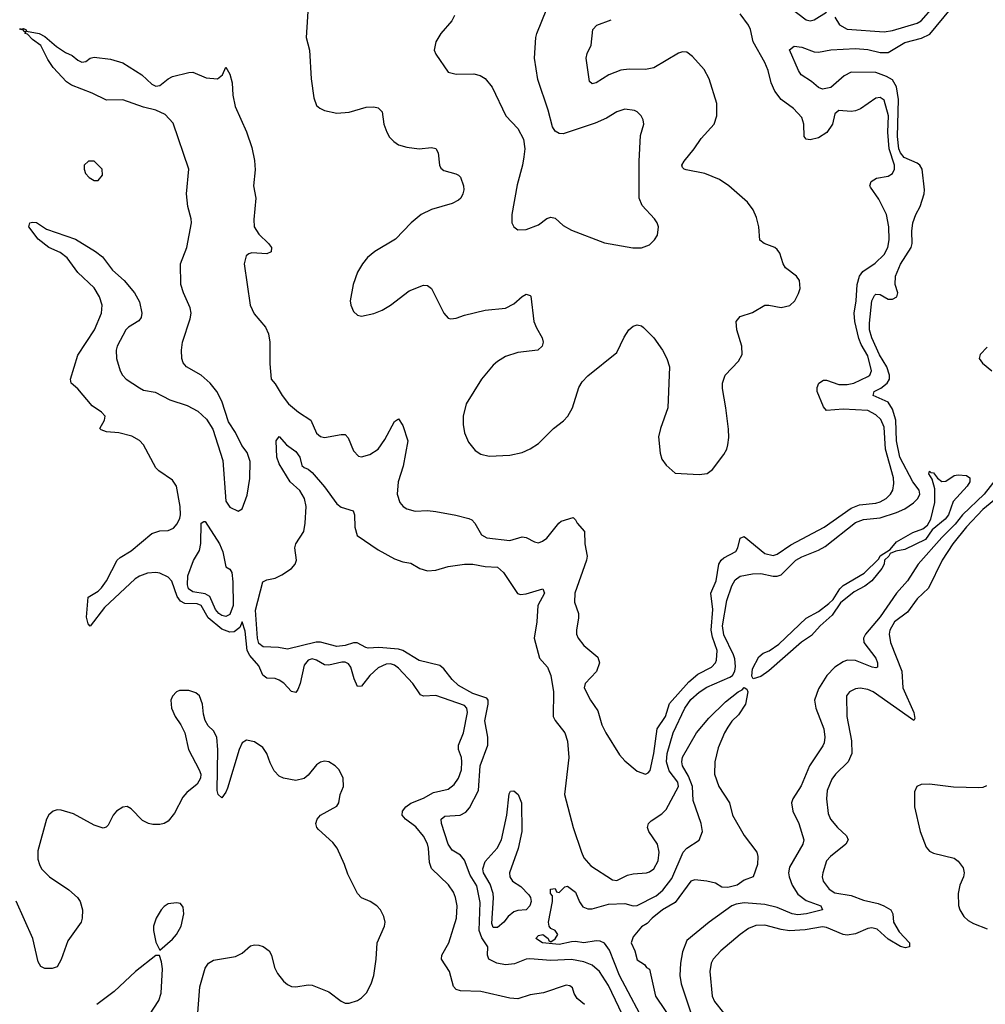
# Model space of a CAD drawing. Header units: inches. Extents: x 1649636 to 1815363, y 506543 to 641975.
# Tile 436 of 656: x 1740388 to 1745082, y 623291 to 628077. Entities that reach past the tile are written whole.
import ezdxf

# ---------------------------------------------------------------- set-up
doc = ezdxf.new("R2010")
doc.units = ezdxf.units.IN
doc.header["$MEASUREMENT"] = 0
doc.layers.add('B7642', color=7, linetype='Continuous')

msp = doc.modelspace()

# ---------------------------------------------------------------- linework, layer by layer
at = {"layer": 'B7642', "color": 5}
for points, elevation in [([(1741791.8, 628168.2), (1741780.4, 627990), (1741796.9, 627930), (1741805.1, 627790), (1741817.8, 627697.8), (1741830, 627660.5), (1741846.5, 627646.5), (1741870, 627635.8), (1741930, 627623.1), (1741990, 627627.9), (1742072.7, 627652.7), (1742110, 627654), (1742130, 627648.4), (1742150.4, 627630), (1742158, 627570), (1742171.8, 627530), (1742186, 627506), (1742205.8, 627485.8), (1742230, 627468.7), (1742270, 627457), (1742330, 627450.3), (1742390, 627455.3), (1742410, 627450.4), (1742422, 627430), (1742428.5, 627370), (1742435.8, 627355.8), (1742450, 627343.8), (1742508.7, 627328.7), (1742521.1, 627321.1), (1742531.4, 627311.4), (1742544.9, 627270), (1742547.6, 627250), (1742542.3, 627230), (1742531.7, 627210), (1742520.2, 627199.8), (1742490, 627184.4), (1742390, 627154.8), (1742339.3, 627130), (1742290.3, 627090), (1742214.9, 627010), (1742113.7, 626950), (1742078.7, 626921.3), (1742053.8, 626890), (1742030.3, 626850), (1742009, 626790), (1741994.4, 626710), (1741997.1, 626690), (1742010, 626658.8), (1742030, 626640.5), (1742050, 626636.4), (1742110, 626648.8), (1742150, 626664.6), (1742190, 626688.8), (1742281.4, 626758.6), (1742350, 626787.4), (1742370, 626785.3), (1742390, 626770.4), (1742450.4, 626650), (1742470, 626626), (1742483.1, 626623.1), (1742510, 626626.3), (1742550, 626640.8), (1742650, 626664.7), (1742750, 626675.6), (1742790, 626695.6), (1742830, 626731.8), (1742850, 626743.1), (1742870, 626737.3), (1742872.6, 626732.6), (1742887, 626610), (1742899.3, 626579.3), (1742928.4, 626530), (1742932.2, 626510), (1742928.2, 626490), (1742906, 626470), (1742810, 626458.8), (1742750, 626440.3), (1742710, 626415.6), (1742690, 626397.2), (1742632.4, 626330), (1742558.6, 626210), (1742543.8, 626150), (1742542.9, 626110), (1742549.4, 626069.4), (1742570, 626023.8), (1742602.5, 625982.5), (1742630, 625965.3), (1742670, 625955), (1742770, 625960.7), (1742830, 625972.6), (1742870, 625991.4), (1742910, 626017.8), (1742982, 626090), (1743032, 626128), (1743052.4, 626150), (1743075.3, 626190), (1743105.3, 626290), (1743122.4, 626317.6), (1743150, 626345.7), (1743290, 626459.1), (1743326.1, 626533.9), (1743349.6, 626570), (1743370, 626588.2), (1743390, 626594.4), (1743410, 626588.4), (1743420.2, 626580.2), (1743470, 626530.4), (1743513.1, 626470), (1743533.8, 626430), (1743546.9, 626390), (1743539.1, 626190), (1743502.8, 626090), (1743492.9, 626050), (1743501.7, 625970), (1743510, 625941), (1743530, 625911.3), (1743573.4, 625873.4), (1743690, 625865.7), (1743730, 625870.4), (1743756.3, 625890), (1743810, 625963), (1743824.7, 625990), (1743829.7, 626010), (1743834.3, 626045.7), (1743832.6, 626087.4), (1743821, 626190), (1743804.2, 626284.2), (1743804, 626310), (1743816.3, 626350), (1743882.2, 626417.8), (1743899.7, 626450), (1743898.5, 626490), (1743873.7, 626570), (1743871.2, 626610), (1743890, 626634.6), (1743950, 626654.3), (1744010, 626688.8), (1744030, 626690.3), (1744090, 626678.9), (1744132.1, 626687.9), (1744155.6, 626710), (1744174.3, 626745.7), (1744182, 626770), (1744178.7, 626810), (1744164.5, 626830), (1744110, 626871.8), (1744098.3, 626890), (1744082.2, 626942.2), (1744070, 626960.7), (1744058, 626970), (1744006.6, 626990), (1743985.8, 627005.8), (1743981.4, 627070), (1743970, 627115.1), (1743953.7, 627153.7), (1743925.7, 627190), (1743835.1, 627270), (1743790, 627300.3), (1743718, 627330), (1743626.8, 627346.8), (1743617.2, 627350), (1743610, 627359), (1743606.6, 627370), (1743617.7, 627390), (1743667.1, 627450), (1743700.7, 627499.3), (1743763.1, 627570), (1743777.2, 627610), (1743777.3, 627670), (1743739.8, 627790), (1743714.6, 627834.6), (1743658.9, 627898.9), (1743630, 627919.5), (1743610, 627920.7), (1743590, 627914), (1743470, 627842.8), (1743430, 627835), (1743350, 627837), (1743310, 627831.2), (1743251.7, 627810), (1743190, 627770.9), (1743170, 627765.7), (1743157.5, 627777.5), (1743141.5, 627890), (1743146.9, 627913.1), (1743165.7, 627954.3), (1743173.3, 628030), (1743193.6, 628050), (1743262.6, 628077.4)], 620), ([(1743133.3, 623290), (1743098.4, 623318.4), (1743083.3, 623343.3), (1743075.1, 623370), (1743061.3, 623381.3), (1743044.1, 623384.1), (1742933.7, 623346.3), (1742870, 623336.4), (1742810, 623318), (1742770, 623320.9), (1742630, 623353.5), (1742530, 623356.4), (1742510, 623363), (1742497.4, 623377.4), (1742477.8, 623450), (1742438.2, 623510), (1742439.4, 623530), (1742473.8, 623590), (1742511.7, 623710), (1742514.6, 623770), (1742506.8, 623810), (1742495.9, 623835.9), (1742472, 623872), (1742390.4, 623950.4), (1742379.7, 623979.7), (1742375.8, 624050), (1742370, 624071.1), (1742350, 624108.7), (1742314.2, 624154.2), (1742263.5, 624190), (1742246.4, 624210), (1742248.9, 624230), (1742264.6, 624250), (1742290, 624268.8), (1742350, 624293.1), (1742399.3, 624320.7), (1742470, 624336.6), (1742499.9, 624360.1), (1742521.7, 624390), (1742535, 624430), (1742537.6, 624470), (1742536.3, 624490), (1742521, 624530), (1742520.2, 624550), (1742544.5, 624610), (1742564.9, 624710), (1742561.9, 624730), (1742550, 624742.7), (1742410, 624792.3), (1742350, 624789), (1742335.8, 624795.8), (1742299, 624850), (1742230, 624924.8), (1742210, 624939.6), (1742190, 624945.8), (1742170, 624944.9), (1742130, 624927.2), (1742090, 624889.8), (1742050, 624837.4), (1742030, 624836.4), (1742013.3, 624873.3), (1741996.9, 624930), (1741986.1, 624946.1), (1741970, 624954), (1741953.3, 624953.3), (1741890, 624939.3), (1741870, 624940.5), (1741830, 624963.7), (1741810, 624969.8), (1741790, 624963.1), (1741770, 624938.7), (1741751.8, 624850), (1741739.2, 624820.8), (1741730, 624807.2), (1741710, 624811.7), (1741671.3, 624851.3), (1741650, 624866.2), (1741630, 624874.1), (1741590, 624876.2), (1741570.4, 624890.4), (1741550, 624936.5), (1741505.9, 624985.9), (1741493.9, 625010), (1741484.3, 625104.3), (1741470, 625149.6), (1741457.6, 625122.4), (1741430, 625101.1), (1741410, 625099.5), (1741370, 625114.2), (1741304.3, 625170), (1741270, 625230.3), (1741250, 625237.1), (1741190, 625239.2), (1741170.2, 625250.2), (1741153.5, 625273.5), (1741128.2, 625348.2), (1741110, 625367.7), (1741070, 625387.1), (1741050, 625390.6), (1741010, 625387.2), (1740970, 625372.3), (1740950, 625358.7), (1740800.4, 625219.6), (1740730, 625129.4), (1740720.1, 625140.1), (1740713.4, 625173.4), (1740720.5, 625270), (1740770, 625299.6), (1740785.4, 625314.6), (1740810.5, 625349.5), (1740862.4, 625450), (1740876.4, 625463.6), (1740930, 625495), (1741030, 625580.1), (1741070, 625592.7), (1741110, 625593.7), (1741134.9, 625605.1), (1741152.9, 625627.1), (1741165.7, 625654.3), (1741169.8, 625670.2), (1741167.3, 625710), (1741149.8, 625810), (1741130, 625838), (1741063.7, 625883.7), (1741050, 625898.2), (1740990, 626010.8), (1740970, 626032.4), (1740932.9, 626052.9), (1740870, 626068.7), (1740810, 626073.8), (1740784, 626084), (1740778, 626090), (1740799.8, 626130), (1740802.9, 626150), (1740785.2, 626170), (1740740.7, 626200.7), (1740670, 626283.4), (1740638, 626310), (1740635, 626330), (1740670, 626446.4), (1740751.7, 626570), (1740786.3, 626650), (1740788.2, 626690), (1740776.2, 626730), (1740750, 626774.5), (1740670, 626848.4), (1740619.5, 626919.5), (1740585.4, 626945.4), (1740529.7, 626970), (1740477.6, 627010), (1740432.3, 627070), (1740437.2, 627090), (1740450, 627093.8), (1740470, 627091), (1740518.6, 627058.6), (1740658.5, 627010), (1740755.8, 626950), (1740790, 626924.2), (1740839.7, 626859.7), (1740895.2, 626810), (1740946.4, 626750), (1740970, 626706.4), (1740981.9, 626650), (1740977.8, 626630), (1740966.8, 626613.2), (1740917, 626583), (1740903.3, 626570), (1740862, 626490), (1740857.7, 626470), (1740859, 626430), (1740876.8, 626370), (1740887.7, 626350), (1740906, 626330), (1740970, 626287.3), (1740990, 626277.1), (1741046.1, 626266.1), (1741117.1, 626230), (1741202, 626202), (1741254.1, 626174.1), (1741295.6, 626135.6), (1741327.5, 626087.5), (1741375, 625935), (1741390, 625737.3), (1741410, 625707.4), (1741450, 625688.8), (1741470, 625698.7), (1741493.9, 625766.1), (1741507, 625847), (1741508.8, 625928.8), (1741493.3, 625973.3), (1741468.1, 626008.1), (1741437.4, 626070), (1741403.1, 626123.1), (1741370, 626222.9), (1741346, 626270), (1741313.6, 626310), (1741270, 626348.9), (1741198.3, 626390), (1741182.4, 626410), (1741176.8, 626430), (1741175.3, 626470), (1741179.8, 626510), (1741217, 626623), (1741221, 626650), (1741216.4, 626676.4), (1741184, 626750), (1741171.9, 626790), (1741169.8, 626889.8), (1741200.2, 626970), (1741222.7, 627090), (1741221.6, 627110), (1741205.5, 627170), (1741199.6, 627230), (1741210.8, 627350), (1741134.5, 627574.5), (1741095.8, 627615.8), (1741050, 627638), (1740990, 627651.6), (1740890, 627687.3), (1740810, 627685.7), (1740739.6, 627719.6), (1740639.1, 627759.1), (1740615.6, 627775.6), (1740550, 627844.5), (1740524.4, 627884.4), (1740491.3, 627951.3), (1740450, 627980.7), (1740426.5, 628006.5), (1740415.3, 628010), (1740418, 628018), (1740410, 628018), (1740406.6, 628026.6), (1740389.1, 628030.9), (1740390, 628034), (1740391.1, 628031.1), (1740405.6, 628034.4), (1740418, 628030), (1740421, 628021), (1740482.8, 628010), (1740510, 627994.9), (1740566.8, 627946.8), (1740610, 627917.6), (1740643.4, 627903.4), (1740670, 627880.7), (1740690, 627870.8), (1740710, 627874.8), (1740730, 627890.8), (1740750, 627894.8), (1740830, 627884.9), (1740890, 627868.4), (1740982, 627810), (1741030, 627764.2), (1741050, 627753.6), (1741070, 627757.5), (1741109.5, 627790.5), (1741130, 627801), (1741210, 627821.4), (1741230, 627821.5), (1741294.6, 627794.6), (1741349.9, 627790.1), (1741374.6, 627810), (1741390, 627846), (1741410, 627812.2), (1741421.6, 627770), (1741424.8, 627710), (1741435.3, 627655.3), (1741490, 627532.7), (1741516.1, 627456.1), (1741530, 627392.2), (1741532.3, 627347.7), (1741524.3, 627270), (1741535.9, 627210), (1741526.1, 627106.1), (1741528.4, 627070), (1741550, 627034.9), (1741597.3, 626990), (1741611.6, 626970), (1741611, 626949), (1741590, 626938.4), (1741516.3, 626943.7), (1741501.1, 626938.9), (1741489.5, 626930), (1741479.8, 626890), (1741509, 626689), (1741527.5, 626647.6), (1741582.7, 626582.7), (1741597.7, 626550), (1741603.3, 626510), (1741604.3, 626404.3), (1741610.5, 626330), (1741630, 626307.7), (1741664.1, 626250), (1741694.6, 626210), (1741743, 626170), (1741803.8, 626130), (1741830, 626066.5), (1741850, 626050.3), (1741870, 626045.8), (1741950, 626061.3), (1741970, 626061.1), (1741984.6, 626044.6), (1742010, 625982), (1742035.3, 625955.3), (1742050, 625952), (1742090, 625963.2), (1742130, 625989), (1742163.2, 626036.8), (1742210, 626124.4), (1742230, 626137.1), (1742250, 626104.9), (1742275.3, 626030), (1742252.5, 625907.5), (1742227.8, 625830), (1742223.2, 625770), (1742235.3, 625730), (1742251.2, 625711.2), (1742270, 625698.9), (1742310, 625688.3), (1742370, 625691.1), (1742410, 625687.1), (1742508.7, 625668.7), (1742571.8, 625651.8), (1742585.4, 625645.4), (1742601.1, 625630), (1742632.6, 625572.6), (1742658.5, 625558.5), (1742770, 625545.8), (1742830, 625563.6), (1742850, 625560.3), (1742890, 625538.9), (1742910, 625534.9), (1742930, 625541.7), (1742950, 625556.5), (1743008.2, 625630), (1743020.7, 625639.3), (1743077.5, 625657.5), (1743090, 625646.7), (1743098.4, 625630), (1743132.9, 625590), (1743134.5, 625530), (1743146, 625470), (1743142.7, 625450), (1743086.7, 625290), (1743085.3, 625245.3), (1743103.6, 625190), (1743105, 625170), (1743093.8, 625110), (1743094.3, 625090), (1743102.8, 625070), (1743130, 625035.3), (1743198.6, 624978.6), (1743206.7, 624950), (1743191.8, 624908.2), (1743136.4, 624850), (1743132.2, 624830), (1743162, 624770), (1743198.2, 624718.2), (1743217.8, 624650), (1743236.5, 624610), (1743303, 624503), (1743330, 624474.3), (1743390, 624424.9), (1743430, 624410.3), (1743443.3, 624416.7), (1743452.5, 624427.5), (1743470.6, 624509.4), (1743487.1, 624630), (1743526.5, 624690), (1743547, 624753), (1743640.8, 624859.2), (1743684.9, 624895.1), (1743751.4, 624930), (1743769.3, 624950), (1743775.7, 624964.3), (1743778.1, 625010), (1743755.2, 625075.2), (1743749, 625109), (1743757.8, 625210), (1743747, 625290), (1743773.9, 625350), (1743785.6, 625430), (1743797, 625450), (1743810, 625461.2), (1743868.3, 625491.7), (1743878.3, 625510), (1743890, 625556.4), (1743910, 625564.5), (1744010, 625482.5), (1744050, 625473.3), (1744070, 625478.4), (1744136.1, 625523.9), (1744297.5, 625610), (1744430, 625702.3), (1744470, 625718.7), (1744550, 625726.8), (1744570, 625733.2), (1744599.8, 625750), (1744620.9, 625770), (1744631.9, 625790), (1744637.2, 625822.8), (1744635.2, 625850), (1744596.8, 625990), (1744590, 626096.9), (1744573.3, 626133.3), (1744550, 626156.1), (1744510, 626176.7), (1744390, 626184.3), (1744310, 626176.8), (1744294.8, 626194.8), (1744264.7, 626270), (1744264.7, 626290), (1744272.8, 626310), (1744295.8, 626324.2), (1744310, 626325), (1744370, 626304.5), (1744410, 626303.7), (1744442.9, 626310), (1744510, 626342.2), (1744520.3, 626350), (1744529, 626370), (1744510, 626443.1), (1744477.8, 626497.8), (1744466.8, 626526.8), (1744447.7, 626610), (1744444.3, 626650), (1744453.9, 626710), (1744459.3, 626790), (1744469.9, 626830), (1744486.9, 626853.1), (1744546.9, 626893.1), (1744590, 626936), (1744607.1, 626970), (1744613.6, 627006.4), (1744612.4, 627070), (1744600.9, 627130), (1744564.4, 627204.4), (1744522.8, 627262.8), (1744519.6, 627270), (1744526, 627290), (1744553.4, 627306.6), (1744610, 627317.1), (1744630.8, 627330), (1744640.7, 627350), (1744639.9, 627370), (1744614.5, 627450), (1744607.6, 627530), (1744611.8, 627610), (1744590, 627686), (1744570, 627699.1), (1744550, 627696), (1744475.6, 627644.4), (1744450, 627633.7), (1744430, 627630.9), (1744370, 627636.5), (1744350, 627619.7), (1744338.3, 627570), (1744311.3, 627528.7), (1744270, 627503.4), (1744230, 627493.5), (1744210, 627495.8), (1744200.3, 627510), (1744199.8, 627570), (1744190, 627601.6), (1744150, 627646.2), (1744090, 627689.8), (1744058.5, 627730), (1744040.3, 627770), (1744026.3, 627830), (1744010.5, 627870), (1743952.5, 627970), (1743939.7, 628030), (1743930.4, 628050), (1743890, 628105.6)], 580), ([(1743350, 623172.1), (1743250, 623382.4), (1743206, 623450), (1743170, 623480.2), (1743130, 623496.7), (1743070, 623509), (1742970, 623503.6), (1742868.3, 623511.7), (1742850, 623509.8), (1742792.4, 623487.6), (1742750, 623483.4), (1742707.3, 623490), (1742668.4, 623510), (1742662, 623530), (1742663.7, 623570), (1742634, 623614), (1742621, 623650), (1742626.3, 623786.3), (1742610, 623866), (1742578.4, 623918.4), (1742550, 623992), (1742530, 624015.3), (1742490, 624040.8), (1742470, 624069.7), (1742438.4, 624170), (1742436.1, 624190), (1742453.9, 624206.1), (1742529.3, 624210.7), (1742555.9, 624224.1), (1742573.8, 624246.2), (1742617.7, 624330), (1742625.6, 624450), (1742663.5, 624550), (1742663.1, 624590), (1742649, 624669), (1742665, 624750), (1742665.8, 624770), (1742658.5, 624778.5), (1742590, 624801.8), (1742521, 624841), (1742489.7, 624869.7), (1742450, 624921.4), (1742430, 624938), (1742330, 624961.6), (1742250.7, 625010.7), (1742230, 625017.3), (1742134.5, 625025.5), (1742082.3, 625022.3), (1742070, 625024.6), (1742027.6, 625047.6), (1742010, 625047.9), (1741970, 625035.4), (1741929.4, 625029.4), (1741850, 625051.4), (1741829.5, 625050.5), (1741690, 625017.3), (1741646, 625026), (1741570.9, 625029.1), (1741550, 625045.5), (1741544.2, 625070), (1741534, 625206), (1741570, 625344.4), (1741590, 625353.7), (1741630, 625362), (1741661.8, 625378.2), (1741710, 625408.9), (1741726.6, 625430), (1741733.1, 625450), (1741726, 625510), (1741729.6, 625530), (1741769.7, 625590), (1741775, 625630), (1741780.7, 625710), (1741773.1, 625750), (1741749.2, 625789.3), (1741702.5, 625830), (1741650, 625917.6), (1741638.2, 625950), (1741634, 626030), (1741650, 626050.4), (1741685.5, 626010), (1741730, 625978.7), (1741748.9, 625950), (1741759.3, 625910), (1741770, 625900.4), (1741790, 625892.9), (1741810, 625875.3), (1741870, 625805.8), (1741930, 625724.3), (1741950, 625708.3), (1742008.9, 625688.9), (1742016.1, 625670), (1742017.8, 625610), (1742029, 625569), (1742130, 625499.5), (1742210, 625456.4), (1742250, 625441.6), (1742290, 625435.5), (1742333.4, 625410), (1742370, 625397.8), (1742410, 625401.6), (1742470, 625419.7), (1742549.8, 625430.2), (1742590, 625430.9), (1742650, 625418.7), (1742710, 625415.6), (1742739.6, 625390), (1742808, 625288), (1742822.3, 625282.3), (1742850, 625286), (1742931, 625310), (1742938.3, 625290), (1742907.1, 625230), (1742901.5, 625150), (1742889.3, 625070), (1742914.1, 624974.1), (1742953.7, 624930), (1742969.5, 624890), (1742982.6, 624810), (1742981.3, 624690), (1742991.3, 624670), (1743038.2, 624610), (1743050, 624570.7), (1743056.9, 624490), (1743036.9, 624310), (1743078, 624150), (1743118.2, 624030), (1743130, 624003.1), (1743163.5, 623963.5), (1743270, 623896.5), (1743290, 623893.2), (1743342.2, 623917.8), (1743370, 623925.5), (1743435.1, 623930), (1743450, 623934.7), (1743469.8, 623950), (1743491.2, 623988.8), (1743496.6, 624030), (1743488.4, 624070), (1743446.6, 624130), (1743439.3, 624150), (1743444.4, 624170), (1743457, 624183), (1743510, 624216.2), (1743530, 624238.5), (1743589.9, 624350), (1743586.4, 624370), (1743545.3, 624425.3), (1743532.1, 624470), (1743535.1, 624510), (1743564.6, 624610), (1743621.1, 624730), (1743650, 624772), (1743690, 624807.5), (1743727.6, 624832.4), (1743839.2, 624880.8), (1743852.2, 624890), (1743864.4, 624910), (1743867.3, 624932.7), (1743863.6, 624970), (1743857.8, 624990), (1743810, 625086.8), (1743804, 625130), (1743825.6, 625254.4), (1743850, 625325.3), (1743866.1, 625353.9), (1743890, 625372.2), (1743950, 625383.5), (1743990, 625385), (1744050, 625372.2), (1744070, 625372.2), (1744090, 625379), (1744159.9, 625450), (1744190, 625466.8), (1744270, 625497.7), (1744303.3, 625516.7), (1744450, 625633.5), (1744490, 625646.9), (1744570, 625655.2), (1744650, 625681.1), (1744690, 625700.1), (1744731.9, 625728.1), (1744753.9, 625750), (1744763.9, 625770), (1744760.4, 625790), (1744730, 625830.5), (1744665.8, 625950), (1744649.7, 626030), (1744646.1, 626130), (1744630, 626183.6), (1744610, 626217.8), (1744536.1, 626250), (1744540.7, 626270), (1744574.2, 626285.8), (1744604.8, 626310), (1744615.1, 626330), (1744616.6, 626350), (1744602.4, 626390), (1744568, 626448), (1744529.6, 626530), (1744519.2, 626570), (1744517.9, 626602.1), (1744529.2, 626710.8), (1744542.8, 626737.2), (1744550, 626743.5), (1744570, 626741.4), (1744610, 626719), (1744630, 626718.7), (1744650.7, 626730), (1744656.3, 626750), (1744643.2, 626790), (1744644.6, 626830), (1744670, 626889.4), (1744721.9, 626970), (1744725.5, 626990), (1744724.1, 627050), (1744729.9, 627090.1), (1744743.9, 627130), (1744764.5, 627170), (1744783.9, 627230), (1744785.7, 627250), (1744774.7, 627350), (1744762.5, 627370), (1744750, 627379.4), (1744687.5, 627407.5), (1744669.4, 627429.4), (1744661.1, 627450), (1744655.2, 627510), (1744660.2, 627690), (1744650.2, 627750.2), (1744630, 627785), (1744601.8, 627801.8), (1744550, 627821.2), (1744430, 627821.9), (1744395, 627805), (1744330, 627747.9), (1744290, 627739.8), (1744270, 627747.9), (1744237.4, 627777.4), (1744186.4, 627810), (1744173.3, 627830), (1744130, 627931.3), (1744152.1, 627947.9), (1744190, 627943.2), (1744250, 627921.6), (1744270, 627919.8), (1744329.9, 627930.1), (1744450, 627938), (1744510, 627932.8), (1744570, 627917.7), (1744610, 627918.4), (1744690, 627965.8), (1744771.8, 627988.2), (1744812.2, 628007.8), (1744912, 628128)], 560), ([(1742501.7, 628098.3), (1742489, 628071), (1742435.5, 628010), (1742410.5, 627970), (1742403, 627930), (1742410.4, 627910), (1742470, 627822), (1742510, 627812.2), (1742594.8, 627814.8), (1742625.8, 627805.8), (1742651.3, 627791.3), (1742683.8, 627750), (1742750.5, 627610), (1742808.9, 627548.9), (1742836.7, 627496.7), (1742843.1, 627450), (1742838.4, 627410), (1742832.2, 627370), (1742805.4, 627274.6), (1742780.3, 627130), (1742780.5, 627090), (1742790.4, 627070.4), (1742810, 627055.5), (1742850, 627057.6), (1742910, 627080.4), (1742949.7, 627110.3), (1742970, 627117.6), (1742990, 627112), (1743030, 627077.6), (1743070, 627054.4), (1743230, 626991.8), (1743367.7, 626967.7), (1743410, 626967.6), (1743450, 626983.1), (1743473.6, 627006.4), (1743487.6, 627030), (1743493.6, 627070), (1743487.3, 627090), (1743473.3, 627110), (1743413.5, 627173.5), (1743399.8, 627210), (1743399.4, 627390), (1743406.2, 627513.8), (1743421.2, 627570), (1743419.3, 627590), (1743409.3, 627610), (1743390, 627629.3), (1743375.6, 627635.6), (1743330, 627642), (1743290, 627629.5), (1743240.7, 627599.3), (1743185.5, 627574.5), (1743030, 627523.1), (1743010, 627523.5), (1742990, 627536.2), (1742977.2, 627557.2), (1742957, 627637), (1742907.2, 627787.2), (1742890.9, 627890), (1742896.5, 627990), (1742901.4, 628010), (1742949.8, 628130.2)], 640), ([(1744122.5, 628142.5), (1744210, 628076.5), (1744230, 628072), (1744250, 628076.9), (1744310, 628113.7)], 580), ([(1744350, 628090.3), (1744372.5, 628052.5), (1744410, 628031.6), (1744590, 628019.1), (1744630, 628025.4), (1744750, 628059.8), (1744770, 628072.4), (1744830, 628139.8)], 580), ([(1745090, 626486.1), (1745056.1, 626450), (1745051.8, 626430), (1745067.2, 626407.2), (1745112.8, 626370)], 560), ([(1745134.6, 625845.4), (1745076.3, 625770), (1744971, 625670), (1744935.4, 625624.5), (1744870, 625560.3), (1744755, 625430), (1744703.6, 625350), (1744649.8, 625290.2), (1744570, 625173.8), (1744499.4, 625090), (1744490.1, 625070), (1744491.2, 625050), (1744550, 624973), (1744558, 624950), (1744557, 624930), (1744550, 624925.8), (1744531.1, 624928.9), (1744450, 624962.3), (1744410, 624964.5), (1744390, 624956.4), (1744350.9, 624930), (1744311.2, 624890), (1744270, 624824.1), (1744251.7, 624770), (1744258.3, 624730), (1744296.3, 624630), (1744300.9, 624590), (1744297.8, 624562.2), (1744292.3, 624547.7), (1744226.8, 624450), (1744187, 624353), (1744146.8, 624290), (1744139.5, 624270), (1744146.5, 624230), (1744174.8, 624170), (1744199.2, 624090), (1744194, 624070), (1744130, 623956.9), (1744124.8, 623930), (1744127.5, 623910), (1744142.4, 623870), (1744170, 623826.6), (1744210, 623795.3), (1744282, 623770), (1744290.4, 623750), (1744212.4, 623730), (1744170, 623726), (1744142.2, 623730), (1744070, 623761), (1744010, 623776.4), (1743910, 623784.5), (1743870, 623778.3), (1743850, 623769.9), (1743739.1, 623690), (1743630, 623601), (1743610, 623546), (1743600.3, 623490), (1743596.4, 623430), (1743603.5, 623390), (1743649.7, 623250)], 560), ([(1745150, 625763.4), (1745070, 625696.2), (1744990, 625611.4), (1744923.1, 625530), (1744871.2, 625450), (1744805.9, 625314.1), (1744750, 625261.8), (1744702.7, 625197.3), (1744640.6, 625150), (1744618.2, 625110), (1744613.7, 625090), (1744620.6, 625050), (1744676.6, 624910), (1744681, 624830), (1744733.7, 624710), (1744739.3, 624680.7), (1744734, 624670), (1744536, 624810), (1744510, 624821.6), (1744473, 624827), (1744450, 624824.2), (1744422, 624810), (1744406.4, 624790), (1744408.1, 624690), (1744431.6, 624571.6), (1744433.1, 624510), (1744414.7, 624470), (1744353.4, 624410), (1744335.5, 624384.5), (1744312.9, 624330), (1744310.2, 624290.2), (1744318.4, 624218.4), (1744329.1, 624190), (1744363.5, 624150), (1744406.5, 624110), (1744414.4, 624090), (1744403.9, 624070), (1744329, 624010), (1744310, 623987.6), (1744291.3, 623930), (1744289.2, 623910), (1744293.6, 623890), (1744322.2, 623850), (1744350, 623833.1), (1744430, 623819.5), (1744490, 623797.3), (1744560.6, 623780.6), (1744588.7, 623770), (1744622, 623750), (1744632.2, 623730), (1744635, 623690), (1744663.3, 623643.4), (1744712.6, 623590), (1744712.7, 623570), (1744694.1, 623565.9), (1744670, 623571), (1744610, 623607.9), (1744556, 623656), (1744530, 623663), (1744510, 623659), (1744450, 623633.9), (1744410, 623627.3), (1744390, 623630.5), (1744310, 623664.4), (1744290, 623666.8), (1744206.7, 623653.2), (1744130, 623647.8), (1744090, 623653.8), (1744010, 623675.5), (1743966.5, 623673.5), (1743930, 623658.5), (1743890, 623629.8), (1743795.5, 623550), (1743759.2, 623510), (1743749.3, 623490), (1743743, 623450), (1743754.2, 623330), (1743765.1, 623305.1), (1743809.2, 623250)], 580), ([(1741253.4, 623250), (1741264.4, 623375.6), (1741290, 623466), (1741305.1, 623490), (1741330, 623504.5), (1741436.4, 623523.6), (1741470, 623539.3), (1741510, 623574.9), (1741530, 623580.3), (1741550, 623578.9), (1741572, 623572), (1741601.1, 623550), (1741612.6, 623530), (1741626, 623470), (1741640.4, 623440.4), (1741670, 623403.1), (1741690, 623387), (1741710, 623378), (1741730, 623376), (1741790, 623385.7), (1741810, 623384.2), (1741891.1, 623351.1), (1741950, 623305.3), (1741970, 623297), (1741990, 623296), (1742030, 623308.9), (1742050, 623322.6), (1742073, 623347), (1742096.8, 623390), (1742108.7, 623430), (1742120.8, 623510), (1742125.8, 623590), (1742160.9, 623670), (1742163.9, 623690), (1742158.2, 623718.2), (1742142, 623750), (1742123.6, 623770), (1742090.8, 623790.8), (1742050, 623808), (1742030, 623829.6), (1741983.3, 623923.3), (1741967.4, 623970), (1741930.8, 624050), (1741910, 624077.6), (1741840.7, 624140.7), (1741832.8, 624150), (1741827.6, 624170), (1741834.3, 624190), (1741849.8, 624210.2), (1741930, 624254), (1741939.6, 624270), (1741945.4, 624310), (1741962, 624350), (1741960.7, 624390), (1741940.7, 624430), (1741922, 624450), (1741890, 624469.7), (1741870, 624472), (1741850, 624467.1), (1741830, 624454.7), (1741790, 624405.4), (1741770, 624388.7), (1741730, 624379.3), (1741670, 624389.8), (1741650, 624399.2), (1741625.2, 624425.2), (1741605, 624465), (1741589.9, 624509.9), (1741570, 624539.7), (1741530, 624566.6), (1741490, 624574.6), (1741470, 624561.8), (1741454.2, 624530), (1741398.1, 624341.9), (1741390, 624322), (1741370, 624294.5), (1741352.3, 624310), (1741348.3, 624330), (1741351.7, 624528.3), (1741345.8, 624590), (1741330, 624619.7), (1741304.4, 624644.4), (1741289.6, 624670), (1741281, 624701), (1741276.8, 624750), (1741262, 624790), (1741244.2, 624804.2), (1741210, 624816.4), (1741164.4, 624815.6), (1741150, 624809.4), (1741130, 624789), (1741123.1, 624770), (1741125.3, 624730), (1741143.1, 624690), (1741170.5, 624650), (1741190.6, 624610), (1741208.4, 624530), (1741260.5, 624430), (1741267.7, 624410), (1741267.3, 624390), (1741250, 624361.2), (1741200.2, 624319.8), (1741181.6, 624298.4), (1741140, 624220), (1741110, 624181.6), (1741090, 624169.6), (1741070, 624164.7), (1741035.1, 624164.9), (1741014, 624170), (1740984.2, 624184.2), (1740930, 624241.2), (1740910, 624252.3), (1740890, 624249.2), (1740858.8, 624230), (1740842, 624210), (1740818.4, 624161.6), (1740808, 624152), (1740793, 624147), (1740750, 624161.6), (1740650, 624217.4), (1740590, 624234), (1740570, 624235.4), (1740550, 624229.6), (1740530, 624211.8), (1740518.7, 624190), (1740476.2, 624036.2), (1740476.5, 623996.5), (1740483.6, 623970), (1740493.7, 623950), (1740532.2, 623910), (1740627.4, 623847.4), (1740668.5, 623810), (1740681.7, 623790), (1740692.8, 623750), (1740691.8, 623710), (1740686.7, 623690), (1740621.3, 623598.7), (1740590, 623508.7), (1740570, 623473.2), (1740545.2, 623465.2), (1740510, 623464), (1740490, 623475.3), (1740477.5, 623497.5), (1740452.2, 623610), (1740371.7, 623791.7)], 620), ([(1743444.7, 623164.7), (1743304.1, 623430), (1743254.7, 623554.7), (1743230, 623588), (1743210, 623598.1), (1743190, 623599.9), (1743130.6, 623589.4), (1743090, 623596), (1743070, 623594.6), (1743010, 623581.1), (1742930, 623589.9), (1742896.8, 623610), (1742910, 623624.5), (1742930.1, 623630.1), (1742957.4, 623610), (1742960.5, 623600.5), (1742970, 623594), (1742990.8, 623609.2), (1743003.4, 623630), (1742990, 623648.8), (1742970, 623659.8), (1742961.7, 623670), (1742958.8, 623690), (1742978, 623790), (1742978, 623818), (1742968, 623830), (1742968, 623850), (1742990, 623854), (1742998, 623838), (1743010, 623834), (1743038, 623862), (1743050, 623864.7), (1743090, 623835.5), (1743108.4, 623788.4), (1743125.3, 623765.3), (1743150, 623755.6), (1743170, 623754.3), (1743250, 623777.3), (1743330, 623780.3), (1743370, 623769.2), (1743390, 623771.6), (1743481.2, 623818.8), (1743514, 623846), (1743558.1, 623901.9), (1743612.4, 624030), (1743630, 624050.4), (1743690, 624088.4), (1743707.2, 624130), (1743699.8, 624170), (1743661.3, 624281.3), (1743657.9, 624350), (1743639.4, 624399.4), (1743609.9, 624450), (1743606.7, 624470), (1743610, 624492), (1743677.1, 624610), (1743737.8, 624682.2), (1743819.4, 624760.6), (1743879.7, 624810), (1743900.1, 624819.9), (1743910, 624830.2), (1743922, 624822), (1743927.7, 624810), (1743916.5, 624750), (1743882.2, 624697.8), (1743850, 624667.8), (1743830, 624638.7), (1743813.1, 624610), (1743782.8, 624537.2), (1743767.3, 624470), (1743766, 624410), (1743786, 624350), (1743838, 624270), (1743852, 624210), (1743910, 624112), (1743970.7, 624030), (1743976.3, 624010), (1743974.9, 623970), (1743952.7, 623910), (1743910, 623893.6), (1743874.9, 623870), (1743830, 623859.3), (1743800.8, 623860.8), (1743770, 623879), (1743728, 623890), (1743670, 623896.4), (1743650.7, 623890), (1743573.9, 623786.1), (1743512.7, 623750), (1743461.6, 623710), (1743437.2, 623682.8), (1743410, 623666.6), (1743370, 623618), (1743360.3, 623590), (1743378, 623550), (1743390, 623506.8), (1743424.7, 623484.7), (1743434, 623470), (1743450, 623462), (1743478.7, 623330), (1743570, 623196.3)], 540), ([(1745087.9, 624352.1), (1745070, 624344.5), (1745050, 624342.8), (1744926.7, 624346.7), (1744810, 624360.9), (1744770, 624359.7), (1744748, 624350), (1744737, 624323), (1744737.3, 624250), (1744764.9, 624130), (1744793.9, 624053.9), (1744810, 624035.8), (1744830, 624024.9), (1744930, 624001.7), (1744950, 623987), (1744974.1, 623954.1), (1744979.2, 623930), (1744975.2, 623910), (1744957.2, 623870), (1744950.2, 623830.2), (1744951.6, 623771.6), (1744957, 623750), (1744977.8, 623717.8), (1744998.2, 623698.2), (1745023.6, 623683.6), (1745090, 623658)], 620), ([(1741019.7, 623240.3), (1741063.7, 623310), (1741075.9, 623344.1), (1741082.5, 623462.5), (1741078, 623498), (1741068, 623528), (1741050, 623528.7), (1740950.8, 623450), (1740846.9, 623353.1), (1740763, 623290)], 640)]:
    msp.add_lwpolyline(points, dxfattribs=dict(at, elevation=elevation))
for points, elevation in [([(1740722, 627390), (1740701, 627370), (1740701, 627350), (1740707.3, 627330), (1740726, 627310), (1740750, 627294.8), (1740770, 627296), (1740790, 627322), (1740789, 627350), (1740750, 627389)], 620), ([(1744870, 625831.7), (1744890, 625833.4), (1744930, 625861.6), (1744950, 625864.9), (1744990, 625862), (1745006.8, 625850), (1745006.4, 625830), (1744993.6, 625810), (1744924.7, 625735.3), (1744902.9, 625670), (1744885.9, 625650), (1744823.4, 625596.6), (1744791.6, 625550), (1744690, 625501.2), (1744646.9, 625493.1), (1744618.4, 625481.6), (1744613.4, 625470), (1744591.6, 625450), (1744590.2, 625430), (1744579.2, 625410), (1744530.1, 625349.9), (1744496.3, 625323.7), (1744444.7, 625295.3), (1744378.2, 625241.8), (1744337.7, 625182.3), (1744279.6, 625130), (1744236.4, 625083.6), (1744188.8, 625051.2), (1744030, 624911.2), (1743990, 624884.2), (1743952.5, 624872.5), (1743946.3, 624886.3), (1743950, 624921.6), (1743980, 624980), (1744002.3, 624997.7), (1744030.5, 625009.5), (1744078, 625042), (1744210, 625168), (1744270, 625200.7), (1744320.2, 625239.8), (1744341.4, 625258.6), (1744374.4, 625310), (1744390, 625326.4), (1744492.7, 625387.3), (1744563.5, 625456.5), (1744570, 625470.2), (1744618.3, 625501.7), (1744650, 625539.2), (1744730, 625584.3), (1744777.5, 625602.5), (1744800.2, 625619.8), (1744817.5, 625650), (1744836.4, 625730), (1744835.8, 625795.9), (1744823.4, 625843.4), (1744806.8, 625870), (1744810, 625882.8), (1744816.4, 625876.4), (1744830, 625874.3), (1744848.8, 625848.8)], 540), ([(1741390, 625176.4), (1741370, 625181.3), (1741356.3, 625190), (1741340.1, 625210), (1741312.8, 625272.8), (1741290, 625286), (1741230, 625296.6), (1741209.1, 625310), (1741204.1, 625330), (1741205.6, 625374.4), (1741232.2, 625447.8), (1741262.8, 625497.2), (1741269.3, 625530.7), (1741269.9, 625630.1), (1741282.8, 625637.2), (1741290, 625638), (1741358.6, 625530), (1741376.1, 625490), (1741390, 625418), (1741410, 625406), (1741419.1, 625390), (1741424.6, 625344.6), (1741425.3, 625230), (1741410, 625186)], 560), ([(1742710, 623664.4), (1742690, 623664.7), (1742683.7, 623683.7), (1742691.6, 623808.4), (1742688.7, 623830), (1742675.1, 623875.1), (1742643.2, 623930), (1742639.9, 623950), (1742650, 623984.4), (1742709, 624050), (1742729.3, 624090), (1742755.1, 624210), (1742766.5, 624313.5), (1742773.2, 624326.8), (1742790, 624327.7), (1742810.3, 624310.3), (1742827.6, 624270), (1742829.1, 624130), (1742811.2, 624048.8), (1742768.2, 623930), (1742770.6, 623910), (1742783, 623890), (1742823.4, 623863.4), (1742862.5, 623822.5), (1742871, 623810), (1742874.8, 623790), (1742867.3, 623770), (1742850, 623749.6), (1742810, 623747), (1742790, 623739.8), (1742762.5, 623717.6), (1742741.8, 623690)], 540), ([(1741150, 623783.7), (1741110, 623779.5), (1741090, 623766), (1741076.3, 623750), (1741050.7, 623710), (1741039.1, 623670), (1741039.1, 623650), (1741050, 623592), (1741070, 623554), (1741130, 623607.7), (1741150, 623630.7), (1741173, 623670), (1741186.6, 623730), (1741183.3, 623763.3), (1741170, 623780.9)], 640)]:
    msp.add_lwpolyline(points, close=True, dxfattribs=dict(at, elevation=elevation))

doc.saveas('drawing.dxf')
